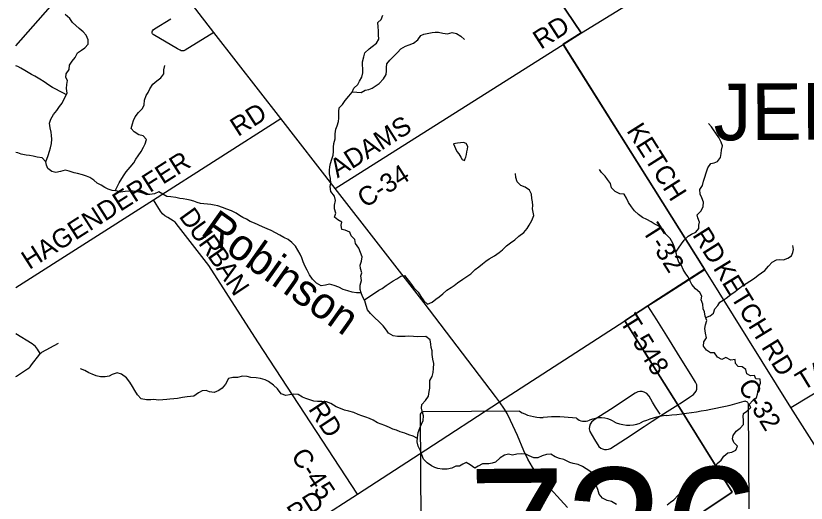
# Model space of a CAD drawing. Extents: x 114604 to 551442, y 316898 to 567001.
# Drawn here: x 114843 to 127408, y 452265 to 460013 of the extents above; entities that cross this region are included whole.
import ezdxf

# ---------------------------------------------------------------- set-up
doc = ezdxf.new("R2010")
doc.units = 0
for name, color, linetype in [('_CIVIL_CONSTRUCTION', 7, 'Continuous'), ('GE_P_Alignment_1000_Cardinal_Points', 7, 'Continuous'), ('GE_P_Alignment_500_Bearings', 7, 'Continuous'), ('GE_P_Alignment_500_Curve_Data', 7, 'Continuous'), ('GE_P_Alignment_500_Distances', 7, 'Continuous'), ('GE_P_Alignment_500_Stations', 7, 'Continuous'), ('MT_X_Edge_Line', 7, 'Continuous'), ('PM_P_Cells', 7, 'Continuous'), ('PM_P_CL_Double_Solid', 7, 'Continuous'), ('PM_P_Crosswalk', 7, 'Continuous'), ('PM_P_Stop_Line', 7, 'Continuous')]:
    doc.layers.add(name, color=color, linetype=linetype)

msp = doc.modelspace()

# ---------------------------------------------------------------- linework, layer by layer
at = {"layer": '_CIVIL_CONSTRUCTION'}
for points in [[(122469, 453961), (121337, 455448), (119922, 457268), (119057, 458378), (117990, 459748), (116630, 461515), (116515, 461666), (114913, 463757), (114843, 463846)], [(123616, 452198), (123225, 452619), (123134, 452727), (123058, 452836), (122985, 452965), (122922, 453099), (122817, 453341), (122710, 453577), (122654, 453690), (122613, 453761), (122533, 453877), (122469, 453961)]]:
    msp.add_lwpolyline(points, dxfattribs=at)
at = {"layer": 'GE_P_Alignment_1000_Cardinal_Points'}
for p, q in [((125795, 455981), (123547, 459558)), ((127165, 453787), (125795, 455981))]:
    msp.add_line(p, q, dxfattribs=at)
for points in [[(117990, 459748), (117538, 459468), (117514, 459458), (117495, 459454), (117474, 459458), (117455, 459464), (117415, 459486), (117026, 459715), (117016, 459727), (117012, 459739), (117012, 459757), (117016, 459776), (117026, 459791), (117050, 459805), (117309, 459967)], [(125403, 453851), (125552, 453949), (125587, 453973), (125615, 453995), (125639, 454021), (125657, 454048), (125668, 454079), (125672, 454117), (125668, 454145), (125651, 454188), (125618, 454242), (125593, 454285), (125364, 454650), (125192, 454925), (125035, 455179), (124893, 455400)], [(115233, 454643), (115187, 454714), (115157, 454754), (115132, 454778), (115101, 454800), (114843, 454956)], [(115233, 454643), (115244, 454654), (115258, 454665), (115521, 454810)], [(114843, 454277), (114852, 454283), (115031, 454400), (115057, 454419), (115070, 454432), (115094, 454466), (115226, 454636), (115233, 454643)], [(125087, 453679), (125012, 453791), (124967, 453872), (124910, 453966), (124874, 454008), (124833, 454032), (124801, 454039), (124764, 454043), (124730, 454033), (124690, 454013), (124296, 453757), (124036, 453589), (123995, 453554), (123973, 453521), (123963, 453485), (123959, 453449), (123967, 453405), (124042, 453275), (124113, 453164), (124143, 453142), (124169, 453130), (124202, 453118), (124234, 453116), (124265, 453122), (124297, 453132), (124535, 453288), (124834, 453483), (124962, 453567), (125098, 453661), (125242, 453749), (125369, 453828), (125403, 453851)], [(128042, 452406), (127570, 453147), (127165, 453787)]]:
    msp.add_lwpolyline(points, dxfattribs=at)
at = {"layer": 'GE_P_Alignment_500_Bearings'}
for p, q in [((119922, 457268), (123503, 459530)), ((117034, 457088), (119057, 458378)), ((114843, 455694), (117034, 457088)), ((127165, 453787), (125795, 455981))]:
    msp.add_line(p, q, dxfattribs=at)
for points in [[(123503, 459530), (123547, 459558), (123835, 459740), (124769, 460317), (125852, 460988), (126885, 461624), (127403, 461928), (128041, 462305), (128800, 462760), (129060, 462921)], [(114843, 459533), (115393, 460159), (116630, 461515)], [(127165, 453787), (127806, 454172), (128572, 454626), (129729, 455328), (130805, 455988), (132510, 457074), (133226, 457531), (134315, 458226), (134761, 458512), (135424, 458946), (136182, 459448), (137071, 460040)], [(120275, 452411), (118692, 454828), (117910, 456043), (117430, 456664), (117374, 456731), (117344, 456754), (117304, 456780), (117258, 456804), (117215, 456831), (117177, 456865), (117144, 456909), (117034, 457088)], [(116865, 450191), (119055, 451622), (120275, 452411), (121363, 453112), (122533, 453877), (124525, 455162), (124893, 455400), (125060, 455508), (125795, 455981)]]:
    msp.add_lwpolyline(points, dxfattribs=at)
at = {"layer": 'GE_P_Alignment_500_Curve_Data'}
for p, q in [((126502, 452174), (126490, 453832)), ((121271, 453661), (121293, 450491)), ((122851, 453727), (121322, 453716))]:
    msp.add_line(p, q, dxfattribs=at)
for centre, major_axis, ratio, start_param, end_param in [((124600, 458062), (5536, 40), 0.800001, 4.814396, 5.042371), ((126432, 453838), (58.1, 0.4), 0.8, 6.141152, 7.989035), ((121330, 453668), (60.5, 0.4), 0.8, 1.712693, 3.28349), ((123212, 454098), (587, 4), 0.8, 4.042523, 4.731795), ((123422, 451952), (2106, 15), 0.8, 1.404758, 1.657858), ((123887, 453703), (169, 1), 0.8, 3.836095, 5.185415), ((124139, 453339), (352, 3), 0.8, 0.950623, 2.079405), ((125344, 452777), (1114, 8), 0.8, 1.699011, 2.107814), ((124589, 453844), (423, 3), 0.8, 4.081561, 5.145723)]:
    msp.add_ellipse(centre, major_axis=major_axis, ratio=ratio, start_param=start_param, end_param=end_param, dxfattribs=at)
at = {"layer": 'GE_P_Alignment_500_Distances'}
for points in [[(119245, 466519), (123833, 459743), (123546, 459560), (125794, 455984), (125059, 455511), (124892, 455403), (124524, 455165), (125367, 453831), (126234, 452438), (124479, 451266), (124863, 450854), (125119, 450574), (125391, 450284), (124481, 449701), (124627, 446551), (124345, 446387), (124416, 446304), (124507, 445931), (124516, 445846)], [(124516, 445846), (124507, 445931), (124416, 446304), (124345, 446387), (124627, 446551), (124481, 449701), (125391, 450284), (125119, 450574), (124863, 450854), (124479, 451266), (126234, 452438), (125367, 453831), (124524, 455165), (124892, 455403), (125059, 455511), (125794, 455984), (123546, 459560), (123833, 459743), (119245, 466519)]]:
    msp.add_lwpolyline(points, dxfattribs=at)
at = {"layer": 'MT_X_Edge_Line'}
for points in [[(121988, 457745), (121996, 457765), (122008, 457807), (122014, 457851), (122026, 457893), (122028, 457937), (122004, 457983), (121962, 458000), (121914, 457994), (121866, 457990), (121804, 457979)], [(121804, 457979), (121834, 457904), (121856, 457857), (121884, 457817), (121916, 457767), (121938, 457727), (121978, 457715), (121988, 457745)]]:
    msp.add_lwpolyline(points, dxfattribs=at)
at = {"layer": 'PM_P_Cells'}
for points in [[(115318, 457692), (115357, 457790), (115381, 457860), (115393, 457912), (115411, 457984), (115415, 458052), (115411, 458112), (115405, 458164), (115389, 458230), (115379, 458304), (115400, 458372), (115444, 458442), (115498, 458508), (115540, 458570), (115578, 458624), (115616, 458704), (115660, 458781), (115648, 458857), (115655, 458923), (115663, 458983), (115641, 459033), (115643, 459089), (115693, 459161), (115699, 459229), (115741, 459289), (115789, 459349), (115823, 459423), (115888, 459469), (115938, 459501), (115994, 459561), (115996, 459633), (115962, 459703), (115914, 459759), (115852, 459813), (115798, 459860), (115746, 459904), (115700, 459968), (115628, 460032)], [(119924, 457077), (119912, 457145), (119854, 457221), (119840, 457298), (119849, 457354), (119847, 457428), (119829, 457500), (119831, 457558), (119837, 457612), (119845, 457664), (119867, 457732), (119889, 457798), (119893, 457856), (119896, 457924), (119900, 457984), (119918, 458055), (119922, 458135), (119932, 458209), (119950, 458263), (119972, 458333), (119976, 458385), (119980, 458435), (119977, 458491), (119983, 458549), (120037, 458603), (120081, 458665), (120135, 458735), (120193, 458797), (120219, 458861), (120279, 458921), (120309, 458973), (120342, 459039), (120360, 459105), (120360, 459175), (120354, 459229), (120354, 459280), (120376, 459362), (120392, 459424), (120460, 459486), (120510, 459524), (120580, 459580), (120617, 459642), (120609, 459708), (120609, 459774), (120603, 459838), (120601, 459904), (120651, 459956), (120679, 460024)], [(120196, 458805), (120265, 458799), (120331, 458795), (120399, 458829), (120457, 458839), (120507, 458865), (120557, 458895), (120619, 458939), (120690, 459011), (120730, 459081), (120738, 459139), (120736, 459189), (120740, 459247), (120790, 459309), (120848, 459365), (120912, 459427), (120962, 459487), (121036, 459529), (121095, 459549), (121163, 459579), (121237, 459633), (121281, 459699), (121331, 459721), (121407, 459737), (121461, 459747), (121511, 459750), (121563, 459752), (121631, 459734), (121707, 459724), (121781, 459746), (121851, 459730), (121919, 459690), (121977, 459636)], [(115647, 458757), (115600, 458785), (115546, 458809), (115480, 458847), (115428, 458875), (115370, 458909), (115293, 458963), (115225, 459006), (115147, 459054), (115093, 459080), (114989, 459144), (114925, 459180), (114873, 459208), (114843, 459220)], [(116422, 457233), (116484, 457359), (116556, 457467), (116598, 457531), (116663, 457605), (116717, 457677), (116751, 457735), (116791, 457787), (116835, 457853), (116873, 457923), (116901, 457975), (116919, 458047), (116867, 458102), (116797, 458120), (116723, 458166), (116676, 458222), (116700, 458294), (116716, 458346), (116742, 458406), (116794, 458474), (116858, 458540), (116886, 458600), (116888, 458674), (116916, 458744), (116947, 458796), (116973, 458854), (117023, 458924), (117085, 458980), (117151, 459026), (117199, 459088), (117199, 459156), (117215, 459222)], [(125337, 456256), (125378, 456321), (125428, 456389), (125468, 456447), (125530, 456511), (125584, 456539), (125654, 456575), (125700, 456631), (125701, 456683), (125711, 456733), (125687, 456799), (125675, 456849), (125737, 456915), (125769, 456981), (125777, 457049), (125749, 457117), (125725, 457176), (125716, 457250), (125758, 457316), (125778, 457386), (125796, 457448), (125820, 457518), (125844, 457596), (125894, 457664), (125946, 457678), (125996, 457694), (126044, 457758), (126059, 457826), (126063, 457878), (126077, 457946), (126059, 458002), (126021, 458077), (125973, 458145), (125937, 458199), (125901, 458249), (125853, 458303)], [(120331, 455609), (120260, 455610), (120190, 455621), (120122, 455639), (120048, 455661), (119978, 455701), (119906, 455723), (119832, 455745), (119764, 455729), (119700, 455721), (119626, 455762), (119558, 455824), (119514, 455896), (119476, 455970), (119442, 456030), (119410, 456103), (119391, 456165), (119363, 456221), (119329, 456285), (119287, 456351), (119233, 456411), (119171, 456455), (119105, 456486), (119041, 456524), (118973, 456564), (118901, 456600), (118837, 456624), (118763, 456660), (118637, 456715), (118571, 456745), (118509, 456779), (118455, 456805), (118402, 456837), (118344, 456877), (118274, 456912), (118198, 456940), (118128, 456968), (118054, 456992), (117996, 457000), (117944, 457012), (117890, 457018), (117832, 457025), (117780, 457029), (117726, 457043), (117674, 457065), (117614, 457083), (117562, 457095), (117504, 457103), (117452, 457111), (117386, 457123), (117310, 457136), (117244, 457140), (117178, 457180), (117118, 457214), (117046, 457184), (116976, 457174), (116922, 457174), (116846, 457196), (116776, 457217), (116710, 457223), (116646, 457227), (116580, 457221), (116508, 457207), (116440, 457231), (116376, 457237), (116312, 457255), (116258, 457286), (116202, 457318), (116138, 457354), (116082, 457402), (116018, 457444), (115966, 457464), (115902, 457484), (115824, 457505), (115772, 457515), (115694, 457545), (115628, 457557), (115556, 457539), (115480, 457521), (115414, 457539), (115352, 457583), (115330, 457636), (115318, 457692), (115263, 457754), (115183, 457766), (115117, 457780), (115061, 457790), (115007, 457798), (114929, 457815), (114875, 457837), (114843, 457840)], [(120384, 455498), (120472, 455556), (120544, 455602), (120614, 455652), (120666, 455680), (120732, 455726), (120794, 455768), (120844, 455800), (120898, 455834), (120966, 455874), (121024, 455884), (121080, 455811), (121134, 455741), (121170, 455687), (121238, 455619), (121280, 455551), (121332, 455483), (121390, 455428), (121464, 455458), (121522, 455508), (121574, 455544), (121630, 455592), (121698, 455650), (121762, 455692), (121812, 455726), (121866, 455768), (121952, 455826), (122012, 455866), (122076, 455912), (122147, 455980), (122203, 456022), (122261, 456072), (122317, 456114), (122371, 456148), (122451, 456198), (122529, 456248), (122583, 456292), (122645, 456356), (122709, 456404), (122778, 456454), (122842, 456512), (122918, 456568), (122970, 456632), (123004, 456686), (123048, 456760), (123076, 456838), (123068, 456892), (123060, 456945), (123062, 456997), (123057, 457055), (123049, 457111), (123041, 457175), (123011, 457243), (122939, 457291), (122871, 457317), (122813, 457371), (122791, 457440), (122787, 457504)], [(124553, 457113), (124517, 457177), (124445, 457181), (124373, 457219), (124315, 457279), (124299, 457348), (124251, 457408), (124210, 457464), (124154, 457522), (124124, 457572)], [(123004, 453018), (122952, 453046), (122878, 453052), (122808, 453043), (122742, 453029), (122674, 453043), (122612, 453031), (122546, 452985), (122468, 452919), (122416, 452899), (122365, 452893), (122313, 452893), (122263, 452891), (122191, 452855), (122141, 452823), (122067, 452877), (122001, 452911), (121951, 452885), (121897, 452853), (121841, 452854), (121775, 452820), (121699, 452808), (121623, 452806), (121555, 452818), (121503, 452834), (121451, 452860), (121385, 452906), (121327, 452967), (121298, 453035), (121278, 453099), (121238, 453169), (121222, 453239), (121230, 453309), (121238, 453387), (121264, 453459), (121294, 453523), (121318, 453578), (121327, 453652), (121301, 453726), (121295, 453776), (121299, 453836), (121357, 453900), (121403, 453966), (121415, 454040), (121425, 454092), (121427, 454162), (121426, 454216), (121460, 454280), (121478, 454345), (121482, 454405), (121490, 454483), (121472, 454557), (121464, 454627), (121460, 454685), (121448, 454739), (121441, 454791), (121431, 454861), (121363, 454914), (121231, 454910), (121167, 454914), (121093, 454918), (121033, 454916), (120963, 454914), (120911, 454916), (120843, 454926), (120769, 454967), (120735, 455017), (120685, 455087), (120613, 455155), (120549, 455211), (120483, 455280), (120435, 455340), (120411, 455410), (120394, 455482), (120354, 455550), (120332, 455608), (120318, 455660), (120320, 455729), (120340, 455803), (120328, 455877), (120342, 455929), (120324, 455995), (120320, 456047), (120339, 456113), (120349, 456179), (120325, 456251), (120297, 456317), (120245, 456394), (120235, 456458), (120175, 456516), (120153, 456572), (120081, 456604), (120027, 456616), (120013, 456682), (120028, 456734), (119960, 456769), (119908, 456813), (119932, 456877), (119908, 456943), (119908, 457001), (119924, 457077)], [(125197, 452240), (125251, 452282), (125305, 452320), (125373, 452394), (125445, 452466), (125506, 452532), (125552, 452594), (125604, 452626), (125654, 452626), (125710, 452634), (125766, 452658), (125824, 452720), (125892, 452784), (125954, 452826), (125992, 452896), (126056, 452950), (126101, 453012), (126165, 453068), (126227, 453078), (126291, 453108), (126319, 453170), (126259, 453232), (126237, 453287), (126245, 453339), (126297, 453409), (126361, 453457), (126413, 453517), (126410, 453585), (126404, 453641), (126410, 453691), (126464, 453729), (126530, 453785), (126504, 453835), (126560, 453895), (126616, 453945), (126634, 453999), (126646, 454053), (126654, 454103), (126683, 454171), (126677, 454238), (126609, 454244), (126589, 454296), (126523, 454288), (126465, 454324), (126447, 454388), (126391, 454432), (126327, 454436), (126287, 454488), (126279, 454547), (126211, 454541), (126131, 454581), (126067, 454551), (126001, 454585), (125953, 454655), (125887, 454657), (125823, 454699), (125777, 454760), (125783, 454832), (125826, 454896), (125810, 454966), (125798, 455040), (125810, 455102), (125830, 455170), (125804, 455236), (125794, 455306), (125768, 455357), (125764, 455431), (125737, 455499), (125747, 455555), (125715, 455615), (125651, 455673), (125593, 455743), (125563, 455796), (125531, 455862), (125495, 455912), (125455, 455978), (125425, 456044), (125385, 456094), (125364, 456158), (125346, 456223), (125332, 456279), (125308, 456347), (125290, 456401), (125246, 456475), (125178, 456539), (125134, 456609), (125064, 456670), (124994, 456708), (124942, 456738), (124877, 456776), (124805, 456808), (124741, 456854), (124679, 456912), (124629, 456977), (124583, 457045), (124553, 457113)], [(125811, 455218), (125882, 455244), (125934, 455288), (125956, 455352), (126004, 455408), (126035, 455460), (126087, 455490), (126137, 455526), (126211, 455584), (126279, 455628), (126331, 455670), (126403, 455726), (126453, 455756), (126515, 455792), (126589, 455844), (126647, 455892), (126700, 455928), (126750, 455962), (126810, 456032), (126870, 456094), (126936, 456132), (126986, 456138), (127048, 456132), (127114, 456160), (127176, 456196), (127198, 456248), (127206, 456298), (127196, 456362)], [(121229, 453296), (121160, 453331), (121090, 453350), (121028, 453378), (120952, 453402), (120894, 453426), (120838, 453444), (120782, 453466), (120708, 453500), (120654, 453522), (120594, 453541), (120522, 453583), (120468, 453613), (120408, 453635), (120344, 453655), (120284, 453677), (120215, 453705), (120135, 453730), (120069, 453746), (120003, 453772), (119935, 453796), (119853, 453848), (119783, 453874), (119707, 453879), (119641, 453881), (119581, 453889), (119455, 453931), (119401, 453953), (119331, 453991), (119263, 454000), (119193, 453988), (119135, 453978), (119061, 454004), (119001, 454082), (118939, 454140), (118863, 454197), (118809, 454225), (118735, 454249), (118663, 454257), (118579, 454265), (118519, 454281), (118447, 454283), (118369, 454265), (118295, 454262), (118225, 454246), (118179, 454158), (118123, 454094), (118073, 454054), (117997, 454024), (117925, 454036), (117871, 454058), (117807, 454052), (117749, 454020), (117675, 453964), (117623, 453962), (117567, 453956), (117493, 453943), (117413, 453931), (117357, 453923), (117293, 453919), (117243, 453913), (117182, 453907), (117110, 453905), (117040, 453911), (116988, 453907), (116920, 453907), (116836, 453924), (116779, 453990), (116735, 454058), (116697, 454122), (116657, 454190), (116605, 454259), (116525, 454317), (116453, 454335), (116377, 454311), (116325, 454285), (116263, 454273), (116189, 454273), (116123, 454289), (116055, 454318), (116003, 454338), (115939, 454372), (115873, 454402)], [(124393, 452245), (124313, 452291), (124245, 452307), (124171, 452346), (124117, 452410), (124097, 452482), (124037, 452630), (124006, 452700), (123984, 452766), (123908, 452813), (123850, 452847), (123784, 452881), (123704, 452897), (123650, 452911), (123558, 452959), (123486, 452978), (123416, 453002), (123350, 453044), (123280, 453038), (123210, 453018), (123142, 452988), (123078, 452986), (123004, 453018)]]:
    msp.add_lwpolyline(points, dxfattribs=at)

# ---------------------------------------------------------------- texts
at = {"layer": 'GE_P_Alignment_500_Curve_Data'}
msp.add_text('736', height=2088.3, rotation=0.411, dxfattribs=at).set_placement((122043, 450720))
at = {"layer": 'GE_P_Alignment_500_Stations'}
msp.add_text('JEROME', height=900, rotation=0.411, dxfattribs=at).set_placement((125938, 458032))
at = {"layer": 'PM_P_CL_Double_Solid'}
for s, height, rotation, p in [('RD', 300, 32.771, (123190, 459471)), ('RD', 300, 32.7306, (118376, 458084)), ('ADAMS', 300, 32.255, (119957, 457427)), ('HAGENDERFER', 300.01, 32.5157, (115057, 455971)), ('C-34', 300, 32.3802, (120396, 456950)), ('D', 300, 305.8853, (117427, 456823)), ('U', 300, 305.8862, (117582, 456609)), ('R', 300, 305.7388, (117736, 456395)), ('B', 300, 304.7741, (117880, 456197)), ('KETCH', 300, 301.4099, (125921, 456001)), ('A', 300, 303.7229, (118019, 455995)), ('N', 300, 303.5653, (118166, 455776)), ('TAYLOR', 300, 31.3751, (127358, 454045)), ('RD', 300, 301.6287, (126687, 454748)), ('C-32', 300, 301.4341, (126315, 454130)), ('RD', 300, 303.4138, (119485, 453762)), ('C-45', 300, 303.434, (119209, 453016)), ('RD', 300, 32.7307, (119283, 451926))]:
    msp.add_text(s, height=height, rotation=rotation, dxfattribs=at).set_placement(p)
at = {"layer": 'PM_P_Crosswalk'}
for s, rotation, p in [('KETCH', 302.3295, (124545, 458188)), ('T-32', 302.3412, (124793, 456598)), ('RD', 302.3116, (125591, 456528)), ('T-548', 302.0378, (124436, 455156))]:
    msp.add_text(s, height=300, rotation=rotation, dxfattribs=at).set_placement(p)
at = {"layer": 'PM_P_Stop_Line'}
msp.add_text('Robinson', height=500, rotation=324.6625, dxfattribs=at).set_placement((117764, 456548))

doc.saveas('drawing.dxf')
